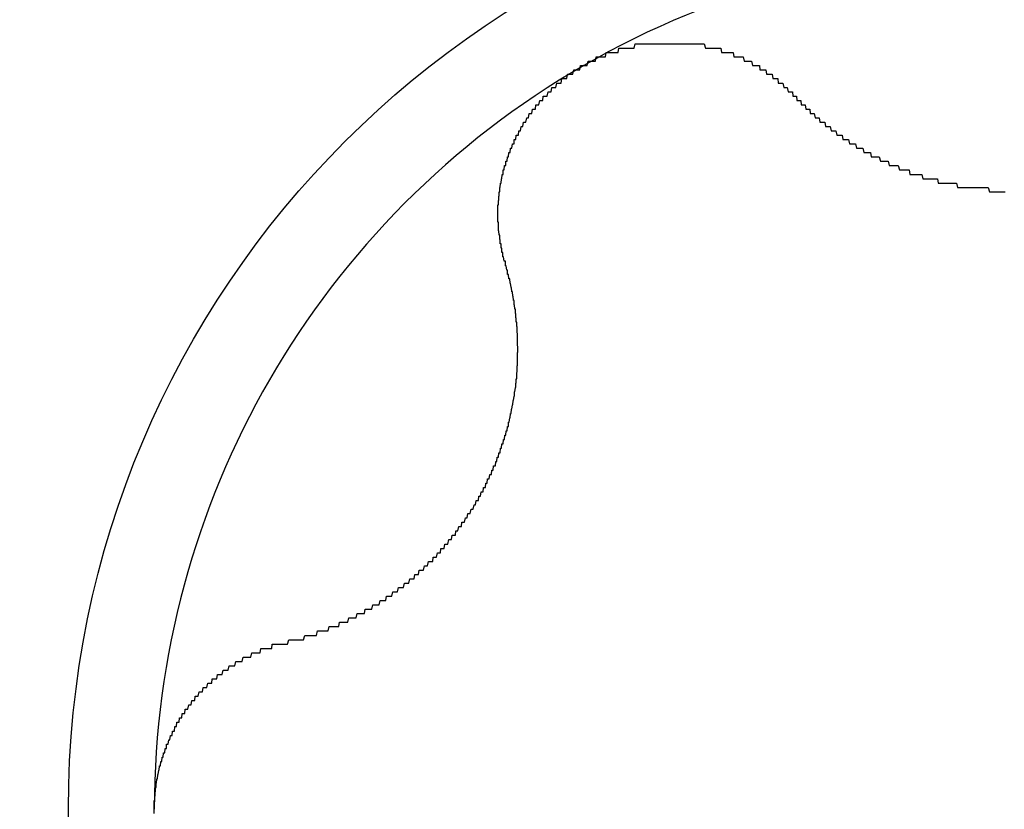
# Model space of a CAD drawing. Extents: x 1107 to 4046, y 937 to 3355.
# Tile 326 of 656: x 1455.93 to 1458.19, y 2741.21 to 2743.03. Entities that reach past the tile are written whole.
import ezdxf

# ---------------------------------------------------------------- set-up
doc = ezdxf.new("R2010")
doc.units = 0
doc.layers.add('KF_VIDA_L___C_RIGHT', color=7, linetype='CONTINUOUS')

# ---------------------------------------------------------------- blocks, each defined once
blk = doc.blocks.new('KF_VIDA_L___C_RIGHT')
at = {"layer": 'KF_VIDA_L___C_RIGHT'}
for points in [[(-129.488, 1053.71, 0), (-129.486, 1053.71, 0), (-129.484, 1053.71, 0), (-129.482, 1053.71, 0), (-129.48, 1053.71, 0), (-129.478, 1053.72, 0), (-129.476, 1053.72, 0), (-129.475, 1053.72, 0), (-129.473, 1053.72, 0), (-129.471, 1053.72, 0), (-129.469, 1053.72, 0), (-129.467, 1053.72, 0), (-129.465, 1053.72, 0), (-129.463, 1053.72, 0), (-129.461, 1053.72, 0), (-129.459, 1053.73, 0), (-129.457, 1053.73, 0), (-129.455, 1053.73, 0), (-129.453, 1053.73, 0), (-129.452, 1053.73, 0), (-129.45, 1053.73, 0), (-129.448, 1053.73, 0), (-129.446, 1053.73, 0), (-129.444, 1053.73, 0), (-129.442, 1053.73, 0), (-129.44, 1053.73, 0), (-129.438, 1053.73, 0), (-129.436, 1053.74, 0), (-129.434, 1053.74, 0), (-129.432, 1053.74, 0), (-129.43, 1053.74, 0), (-129.428, 1053.74, 0), (-129.426, 1053.74, 0), (-129.424, 1053.74, 0), (-129.422, 1053.74, 0), (-129.42, 1053.74, 0), (-129.418, 1053.74, 0), (-129.415, 1053.74, 0), (-129.413, 1053.74, 0), (-129.411, 1053.74, 0), (-129.409, 1053.74, 0), (-129.407, 1053.75, 0), (-129.405, 1053.75, 0), (-129.403, 1053.75, 0), (-129.401, 1053.75, 0), (-129.399, 1053.75, 0), (-129.397, 1053.75, 0), (-129.395, 1053.75, 0), (-129.393, 1053.75, 0), (-129.391, 1053.75, 0), (-129.389, 1053.75, 0), (-129.386, 1053.75, 0), (-129.384, 1053.75, 0), (-129.382, 1053.75, 0), (-129.38, 1053.75, 0), (-129.378, 1053.75, 0), (-129.376, 1053.75, 0), (-129.374, 1053.75, 0), (-129.372, 1053.75, 0), (-129.37, 1053.76, 0), (-129.367, 1053.76, 0), (-129.365, 1053.76, 0), (-129.363, 1053.76, 0), (-129.361, 1053.76, 0), (-129.359, 1053.76, 0), (-129.357, 1053.76, 0), (-129.355, 1053.76, 0), (-129.353, 1053.76, 0), (-129.35, 1053.76, 0), (-129.348, 1053.76, 0), (-129.346, 1053.76, 0), (-129.344, 1053.76, 0), (-129.342, 1053.76, 0), (-129.34, 1053.76, 0), (-129.338, 1053.76, 0), (-129.335, 1053.76, 0), (-129.333, 1053.76, 0), (-129.331, 1053.76, 0), (-129.329, 1053.76, 0), (-129.327, 1053.76, 0), (-129.325, 1053.76, 0), (-129.323, 1053.76, 0), (-129.32, 1053.76, 0), (-129.318, 1053.76, 0), (-129.316, 1053.76, 0), (-129.314, 1053.76, 0), (-129.312, 1053.76, 0), (-129.31, 1053.76, 0), (-129.307, 1053.76, 0), (-129.305, 1053.76, 0), (-129.303, 1053.76, 0), (-129.301, 1053.76, 0), (-129.299, 1053.76, 0), (-129.297, 1053.76, 0), (-129.295, 1053.76, 0), (-129.292, 1053.76, 0), (-129.29, 1053.76, 0), (-129.288, 1053.76, 0), (-129.286, 1053.76, 0), (-129.284, 1053.76, 0), (-129.282, 1053.76, 0), (-129.28, 1053.76, 0), (-129.278, 1053.76, 0), (-129.275, 1053.76, 0), (-129.273, 1053.76, 0), (-129.271, 1053.76, 0), (-129.269, 1053.76, 0), (-129.267, 1053.76, 0), (-129.265, 1053.76, 0), (-129.263, 1053.76, 0), (-129.26, 1053.76, 0), (-129.258, 1053.76, 0), (-129.256, 1053.76, 0), (-129.254, 1053.76, 0), (-129.252, 1053.76, 0), (-129.25, 1053.76, 0), (-129.248, 1053.76, 0), (-129.246, 1053.76, 0), (-129.244, 1053.76, 0), (-129.242, 1053.76, 0), (-129.239, 1053.76, 0), (-129.237, 1053.76, 0), (-129.235, 1053.76, 0), (-129.233, 1053.76, 0), (-129.231, 1053.76, 0), (-129.229, 1053.76, 0), (-129.227, 1053.76, 0), (-129.225, 1053.76, 0), (-129.223, 1053.76, 0), (-129.221, 1053.76, 0), (-129.219, 1053.76, 0), (-129.217, 1053.76, 0), (-129.215, 1053.76, 0), (-129.213, 1053.76, 0), (-129.211, 1053.76, 0), (-129.208, 1053.75, 0), (-129.206, 1053.75, 0), (-129.204, 1053.75, 0), (-129.202, 1053.75, 0), (-129.2, 1053.75, 0), (-129.198, 1053.75, 0), (-129.196, 1053.75, 0), (-129.194, 1053.75, 0), (-129.192, 1053.75, 0), (-129.19, 1053.75, 0), (-129.188, 1053.75, 0), (-129.186, 1053.75, 0), (-129.184, 1053.75, 0), (-129.182, 1053.75, 0), (-129.181, 1053.75, 0), (-129.179, 1053.75, 0), (-129.177, 1053.75, 0), (-129.175, 1053.75, 0), (-129.173, 1053.75, 0), (-129.171, 1053.74, 0), (-129.169, 1053.74, 0), (-129.167, 1053.74, 0), (-129.165, 1053.74, 0), (-129.163, 1053.74, 0), (-129.161, 1053.74, 0), (-129.159, 1053.74, 0), (-129.157, 1053.74, 0), (-129.156, 1053.74, 0), (-129.154, 1053.74, 0), (-129.152, 1053.74, 0), (-129.15, 1053.74, 0), (-129.148, 1053.74, 0), (-129.146, 1053.74, 0), (-129.144, 1053.74, 0), (-129.143, 1053.73, 0), (-129.141, 1053.73, 0), (-129.139, 1053.73, 0), (-129.137, 1053.73, 0), (-129.135, 1053.73, 0), (-129.134, 1053.73, 0), (-129.132, 1053.73, 0), (-129.13, 1053.73, 0), (-129.128, 1053.73, 0), (-129.126, 1053.73, 0), (-129.125, 1053.73, 0), (-129.123, 1053.73, 0), (-129.121, 1053.73, 0), (-129.119, 1053.72, 0), (-129.117, 1053.72, 0), (-129.116, 1053.72, 0), (-129.114, 1053.72, 0), (-129.112, 1053.72, 0), (-129.11, 1053.72, 0), (-129.109, 1053.72, 0), (-129.107, 1053.72, 0), (-129.105, 1053.72, 0), (-129.103, 1053.72, 0), (-129.102, 1053.72, 0), (-129.1, 1053.71, 0), (-129.098, 1053.71, 0), (-129.096, 1053.71, 0), (-129.095, 1053.71, 0), (-129.093, 1053.71, 0), (-129.091, 1053.71, 0), (-129.089, 1053.71, 0), (-129.088, 1053.71, 0), (-129.086, 1053.71, 0), (-129.084, 1053.71, 0), (-129.083, 1053.7, 0), (-129.081, 1053.7, 0), (-129.079, 1053.7, 0), (-129.078, 1053.7, 0), (-129.076, 1053.7, 0), (-129.074, 1053.7, 0), (-129.073, 1053.7, 0), (-129.071, 1053.7, 0), (-129.069, 1053.7, 0), (-129.068, 1053.69, 0), (-129.066, 1053.69, 0), (-129.064, 1053.69, 0), (-129.063, 1053.69, 0), (-129.061, 1053.69, 0), (-129.06, 1053.69, 0), (-129.058, 1053.69, 0), (-129.056, 1053.69, 0), (-129.055, 1053.69, 0), (-129.053, 1053.68, 0), (-129.052, 1053.68, 0), (-129.05, 1053.68, 0), (-129.048, 1053.68, 0), (-129.047, 1053.68, 0), (-129.045, 1053.68, 0), (-129.044, 1053.68, 0), (-129.042, 1053.68, 0), (-129.041, 1053.67, 0), (-129.039, 1053.67, 0), (-129.037, 1053.67, 0), (-129.036, 1053.67, 0), (-129.034, 1053.67, 0), (-129.033, 1053.67, 0), (-129.031, 1053.67, 0), (-129.03, 1053.67, 0), (-129.028, 1053.66, 0), (-129.027, 1053.66, 0), (-129.025, 1053.66, 0), (-129.024, 1053.66, 0), (-129.022, 1053.66, 0), (-129.021, 1053.66, 0), (-129.02, 1053.66, 0), (-129.018, 1053.65, 0), (-129.017, 1053.65, 0), (-129.015, 1053.65, 0), (-129.014, 1053.65, 0), (-129.012, 1053.65, 0), (-129.011, 1053.65, 0), (-129.01, 1053.65, 0), (-129.008, 1053.65, 0), (-129.007, 1053.64, 0), (-129.005, 1053.64, 0), (-129.004, 1053.64, 0), (-129.003, 1053.64, 0)], [(-129.668, 1053.26, 0), (-129.669, 1053.26, 0), (-129.67, 1053.26, 0), (-129.67, 1053.26, 0), (-129.671, 1053.26, 0), (-129.671, 1053.26, 0), (-129.672, 1053.27, 0), (-129.672, 1053.27, 0), (-129.673, 1053.27, 0), (-129.673, 1053.27, 0), (-129.674, 1053.27, 0), (-129.674, 1053.28, 0), (-129.675, 1053.28, 0), (-129.675, 1053.28, 0), (-129.675, 1053.28, 0), (-129.676, 1053.28, 0), (-129.676, 1053.29, 0), (-129.677, 1053.29, 0), (-129.677, 1053.29, 0), (-129.677, 1053.29, 0), (-129.678, 1053.29, 0), (-129.678, 1053.3, 0), (-129.679, 1053.3, 0), (-129.679, 1053.3, 0), (-129.679, 1053.3, 0), (-129.68, 1053.3, 0), (-129.68, 1053.31, 0), (-129.68, 1053.31, 0), (-129.68, 1053.31, 0), (-129.681, 1053.31, 0), (-129.681, 1053.31, 0), (-129.681, 1053.32, 0), (-129.682, 1053.32, 0), (-129.682, 1053.32, 0), (-129.682, 1053.32, 0), (-129.682, 1053.32, 0), (-129.683, 1053.33, 0), (-129.683, 1053.33, 0), (-129.683, 1053.33, 0), (-129.683, 1053.33, 0), (-129.683, 1053.33, 0), (-129.684, 1053.33, 0), (-129.684, 1053.34, 0), (-129.684, 1053.34, 0), (-129.684, 1053.34, 0), (-129.684, 1053.34, 0), (-129.684, 1053.34, 0), (-129.684, 1053.35, 0), (-129.684, 1053.35, 0), (-129.685, 1053.35, 0), (-129.685, 1053.35, 0), (-129.685, 1053.35, 0), (-129.685, 1053.36, 0), (-129.685, 1053.36, 0), (-129.685, 1053.36, 0), (-129.685, 1053.36, 0), (-129.685, 1053.36, 0), (-129.685, 1053.37, 0), (-129.685, 1053.37, 0), (-129.685, 1053.37, 0), (-129.685, 1053.37, 0), (-129.685, 1053.37, 0), (-129.685, 1053.38, 0), (-129.685, 1053.38, 0), (-129.685, 1053.38, 0), (-129.685, 1053.38, 0), (-129.685, 1053.38, 0), (-129.685, 1053.39, 0), (-129.684, 1053.39, 0), (-129.684, 1053.39, 0), (-129.684, 1053.39, 0), (-129.684, 1053.39, 0), (-129.684, 1053.4, 0), (-129.684, 1053.4, 0), (-129.684, 1053.4, 0), (-129.684, 1053.4, 0), (-129.683, 1053.4, 0), (-129.683, 1053.41, 0), (-129.683, 1053.41, 0), (-129.683, 1053.41, 0), (-129.683, 1053.41, 0), (-129.682, 1053.41, 0), (-129.682, 1053.42, 0), (-129.682, 1053.42, 0), (-129.682, 1053.42, 0), (-129.681, 1053.42, 0), (-129.681, 1053.42, 0), (-129.681, 1053.43, 0), (-129.68, 1053.43, 0), (-129.68, 1053.43, 0), (-129.68, 1053.43, 0), (-129.68, 1053.43, 0), (-129.679, 1053.44, 0), (-129.679, 1053.44, 0), (-129.679, 1053.44, 0), (-129.678, 1053.44, 0), (-129.678, 1053.44, 0), (-129.677, 1053.45, 0), (-129.677, 1053.45, 0), (-129.677, 1053.45, 0), (-129.676, 1053.45, 0), (-129.676, 1053.45, 0), (-129.675, 1053.46, 0), (-129.675, 1053.46, 0), (-129.674, 1053.46, 0), (-129.674, 1053.46, 0), (-129.673, 1053.46, 0), (-129.673, 1053.47, 0), (-129.672, 1053.47, 0), (-129.672, 1053.47, 0), (-129.671, 1053.47, 0), (-129.671, 1053.47, 0), (-129.67, 1053.48, 0), (-129.67, 1053.48, 0), (-129.669, 1053.48, 0), (-129.668, 1053.48, 0), (-129.668, 1053.48, 0), (-129.667, 1053.48, 0), (-129.667, 1053.49, 0), (-129.666, 1053.49, 0), (-129.665, 1053.49, 0), (-129.665, 1053.49, 0), (-129.664, 1053.49, 0), (-129.663, 1053.5, 0), (-129.663, 1053.5, 0), (-129.662, 1053.5, 0), (-129.661, 1053.5, 0), (-129.661, 1053.5, 0), (-129.66, 1053.51, 0), (-129.659, 1053.51, 0), (-129.658, 1053.51, 0), (-129.658, 1053.51, 0), (-129.657, 1053.51, 0), (-129.656, 1053.52, 0), (-129.655, 1053.52, 0), (-129.654, 1053.52, 0), (-129.654, 1053.52, 0), (-129.653, 1053.52, 0), (-129.652, 1053.53, 0), (-129.651, 1053.53, 0), (-129.65, 1053.53, 0), (-129.649, 1053.53, 0), (-129.648, 1053.53, 0), (-129.648, 1053.54, 0), (-129.647, 1053.54, 0), (-129.646, 1053.54, 0), (-129.645, 1053.54, 0), (-129.644, 1053.54, 0), (-129.643, 1053.55, 0), (-129.642, 1053.55, 0), (-129.641, 1053.55, 0), (-129.64, 1053.55, 0), (-129.639, 1053.55, 0), (-129.638, 1053.55, 0), (-129.637, 1053.56, 0), (-129.636, 1053.56, 0), (-129.635, 1053.56, 0), (-129.634, 1053.56, 0), (-129.633, 1053.56, 0), (-129.632, 1053.57, 0), (-129.631, 1053.57, 0), (-129.63, 1053.57, 0), (-129.629, 1053.57, 0), (-129.628, 1053.57, 0), (-129.626, 1053.58, 0), (-129.625, 1053.58, 0), (-129.624, 1053.58, 0), (-129.623, 1053.58, 0), (-129.622, 1053.58, 0), (-129.621, 1053.58, 0), (-129.619, 1053.59, 0), (-129.618, 1053.59, 0), (-129.617, 1053.59, 0), (-129.616, 1053.59, 0), (-129.615, 1053.59, 0), (-129.613, 1053.6, 0), (-129.612, 1053.6, 0), (-129.611, 1053.6, 0), (-129.61, 1053.6, 0), (-129.608, 1053.6, 0), (-129.607, 1053.6, 0), (-129.606, 1053.61, 0), (-129.604, 1053.61, 0), (-129.603, 1053.61, 0), (-129.602, 1053.61, 0), (-129.601, 1053.61, 0), (-129.599, 1053.61, 0), (-129.598, 1053.62, 0), (-129.596, 1053.62, 0), (-129.595, 1053.62, 0), (-129.594, 1053.62, 0), (-129.592, 1053.62, 0), (-129.591, 1053.62, 0), (-129.589, 1053.63, 0), (-129.588, 1053.63, 0), (-129.587, 1053.63, 0), (-129.585, 1053.63, 0), (-129.584, 1053.63, 0), (-129.582, 1053.63, 0), (-129.581, 1053.64, 0), (-129.579, 1053.64, 0), (-129.578, 1053.64, 0), (-129.576, 1053.64, 0), (-129.575, 1053.64, 0), (-129.573, 1053.64, 0), (-129.572, 1053.64, 0), (-129.57, 1053.65, 0), (-129.569, 1053.65, 0), (-129.567, 1053.65, 0), (-129.566, 1053.65, 0), (-129.564, 1053.65, 0), (-129.563, 1053.65, 0), (-129.561, 1053.66, 0), (-129.559, 1053.66, 0), (-129.558, 1053.66, 0), (-129.556, 1053.66, 0), (-129.555, 1053.66, 0), (-129.553, 1053.66, 0), (-129.552, 1053.66, 0), (-129.55, 1053.67, 0), (-129.548, 1053.67, 0), (-129.547, 1053.67, 0), (-129.545, 1053.67, 0), (-129.543, 1053.67, 0), (-129.542, 1053.67, 0), (-129.54, 1053.67, 0), (-129.538, 1053.68, 0), (-129.537, 1053.68, 0), (-129.535, 1053.68, 0), (-129.533, 1053.68, 0), (-129.532, 1053.68, 0), (-129.53, 1053.68, 0), (-129.528, 1053.68, 0), (-129.527, 1053.68, 0), (-129.525, 1053.69, 0), (-129.523, 1053.69, 0), (-129.521, 1053.69, 0), (-129.52, 1053.69, 0), (-129.518, 1053.69, 0), (-129.516, 1053.69, 0), (-129.514, 1053.69, 0), (-129.513, 1053.69, 0), (-129.511, 1053.7, 0), (-129.509, 1053.7, 0), (-129.507, 1053.7, 0), (-129.506, 1053.7, 0), (-129.504, 1053.7, 0), (-129.502, 1053.7, 0), (-129.5, 1053.7, 0), (-129.498, 1053.7, 0), (-129.497, 1053.7, 0), (-129.495, 1053.71, 0), (-129.493, 1053.71, 0), (-129.491, 1053.71, 0), (-129.489, 1053.71, 0), (-129.488, 1053.71, 0)], [(-129.003, 1053.64, 0), (-129.001, 1053.64, 0), (-128.999, 1053.64, 0), (-128.998, 1053.63, 0), (-128.996, 1053.63, 0), (-128.994, 1053.63, 0), (-128.993, 1053.63, 0), (-128.991, 1053.63, 0), (-128.989, 1053.63, 0), (-128.988, 1053.62, 0), (-128.986, 1053.62, 0), (-128.984, 1053.62, 0), (-128.982, 1053.62, 0), (-128.981, 1053.62, 0), (-128.979, 1053.62, 0), (-128.977, 1053.61, 0), (-128.975, 1053.61, 0), (-128.974, 1053.61, 0), (-128.972, 1053.61, 0), (-128.97, 1053.61, 0), (-128.968, 1053.61, 0), (-128.967, 1053.6, 0), (-128.965, 1053.6, 0), (-128.963, 1053.6, 0), (-128.961, 1053.6, 0), (-128.96, 1053.6, 0), (-128.958, 1053.6, 0), (-128.956, 1053.59, 0), (-128.954, 1053.59, 0), (-128.952, 1053.59, 0), (-128.951, 1053.59, 0), (-128.949, 1053.59, 0), (-128.947, 1053.59, 0), (-128.945, 1053.58, 0), (-128.943, 1053.58, 0), (-128.941, 1053.58, 0), (-128.94, 1053.58, 0), (-128.938, 1053.58, 0), (-128.936, 1053.58, 0), (-128.934, 1053.58, 0), (-128.932, 1053.57, 0), (-128.93, 1053.57, 0), (-128.928, 1053.57, 0), (-128.927, 1053.57, 0), (-128.925, 1053.57, 0), (-128.923, 1053.57, 0), (-128.921, 1053.57, 0), (-128.919, 1053.56, 0), (-128.917, 1053.56, 0), (-128.915, 1053.56, 0), (-128.913, 1053.56, 0), (-128.911, 1053.56, 0), (-128.91, 1053.56, 0), (-128.908, 1053.56, 0), (-128.906, 1053.55, 0), (-128.904, 1053.55, 0), (-128.902, 1053.55, 0), (-128.9, 1053.55, 0), (-128.898, 1053.55, 0), (-128.896, 1053.55, 0), (-128.894, 1053.55, 0), (-128.892, 1053.54, 0), (-128.89, 1053.54, 0), (-128.888, 1053.54, 0), (-128.886, 1053.54, 0), (-128.885, 1053.54, 0), (-128.883, 1053.54, 0), (-128.881, 1053.54, 0), (-128.879, 1053.54, 0), (-128.877, 1053.53, 0), (-128.875, 1053.53, 0), (-128.873, 1053.53, 0), (-128.871, 1053.53, 0), (-128.869, 1053.53, 0), (-128.867, 1053.53, 0), (-128.865, 1053.53, 0), (-128.863, 1053.53, 0), (-128.861, 1053.52, 0), (-128.858, 1053.52, 0), (-128.856, 1053.52, 0), (-128.854, 1053.52, 0), (-128.852, 1053.52, 0), (-128.85, 1053.52, 0), (-128.848, 1053.52, 0), (-128.846, 1053.52, 0), (-128.844, 1053.51, 0), (-128.842, 1053.51, 0), (-128.84, 1053.51, 0), (-128.837, 1053.51, 0), (-128.835, 1053.51, 0), (-128.833, 1053.51, 0), (-128.831, 1053.51, 0), (-128.829, 1053.51, 0), (-128.827, 1053.5, 0), (-128.824, 1053.5, 0), (-128.822, 1053.5, 0), (-128.82, 1053.5, 0), (-128.818, 1053.5, 0), (-128.815, 1053.5, 0), (-128.813, 1053.5, 0), (-128.811, 1053.5, 0), (-128.809, 1053.5, 0), (-128.806, 1053.49, 0), (-128.804, 1053.49, 0), (-128.802, 1053.49, 0), (-128.8, 1053.49, 0), (-128.797, 1053.49, 0), (-128.795, 1053.49, 0), (-128.793, 1053.49, 0), (-128.79, 1053.49, 0), (-128.788, 1053.49, 0), (-128.786, 1053.48, 0), (-128.783, 1053.48, 0), (-128.781, 1053.48, 0), (-128.779, 1053.48, 0), (-128.776, 1053.48, 0), (-128.774, 1053.48, 0), (-128.772, 1053.48, 0), (-128.769, 1053.48, 0), (-128.767, 1053.48, 0), (-128.765, 1053.48, 0), (-128.762, 1053.47, 0), (-128.76, 1053.47, 0), (-128.757, 1053.47, 0), (-128.755, 1053.47, 0), (-128.753, 1053.47, 0), (-128.75, 1053.47, 0), (-128.748, 1053.47, 0), (-128.745, 1053.47, 0), (-128.743, 1053.47, 0), (-128.74, 1053.47, 0), (-128.738, 1053.46, 0), (-128.736, 1053.46, 0), (-128.733, 1053.46, 0), (-128.731, 1053.46, 0), (-128.728, 1053.46, 0), (-128.726, 1053.46, 0), (-128.723, 1053.46, 0), (-128.721, 1053.46, 0), (-128.718, 1053.46, 0), (-128.716, 1053.46, 0), (-128.713, 1053.46, 0), (-128.711, 1053.46, 0), (-128.708, 1053.45, 0), (-128.706, 1053.45, 0), (-128.703, 1053.45, 0), (-128.701, 1053.45, 0), (-128.698, 1053.45, 0), (-128.696, 1053.45, 0), (-128.693, 1053.45, 0), (-128.69, 1053.45, 0), (-128.688, 1053.45, 0), (-128.685, 1053.45, 0), (-128.683, 1053.45, 0), (-128.68, 1053.45, 0), (-128.678, 1053.45, 0), (-128.675, 1053.45, 0), (-128.673, 1053.44, 0), (-128.67, 1053.44, 0), (-128.667, 1053.44, 0), (-128.665, 1053.44, 0), (-128.662, 1053.44, 0), (-128.66, 1053.44, 0), (-128.657, 1053.44, 0), (-128.655, 1053.44, 0), (-128.652, 1053.44, 0), (-128.649, 1053.44, 0), (-128.647, 1053.44, 0), (-128.644, 1053.44, 0), (-128.642, 1053.44, 0), (-128.639, 1053.44, 0), (-128.636, 1053.44, 0), (-128.634, 1053.44, 0), (-128.631, 1053.44, 0), (-128.629, 1053.43, 0), (-128.626, 1053.43, 0), (-128.623, 1053.43, 0), (-128.621, 1053.43, 0), (-128.618, 1053.43, 0), (-128.615, 1053.43, 0), (-128.613, 1053.43, 0), (-128.61, 1053.43, 0), (-128.608, 1053.43, 0), (-128.605, 1053.43, 0), (-128.602, 1053.43, 0), (-128.6, 1053.43, 0), (-128.597, 1053.43, 0), (-128.595, 1053.43, 0), (-128.592, 1053.43, 0), (-128.589, 1053.43, 0), (-128.587, 1053.43, 0), (-128.584, 1053.43, 0), (-128.581, 1053.43, 0), (-128.579, 1053.43, 0), (-128.576, 1053.43, 0), (-128.574, 1053.43, 0), (-128.571, 1053.43, 0), (-128.568, 1053.43, 0), (-128.566, 1053.43, 0), (-128.563, 1053.43, 0), (-128.561, 1053.43, 0), (-128.558, 1053.43, 0), (-128.555, 1053.42, 0), (-128.553, 1053.42, 0), (-128.55, 1053.42, 0), (-128.548, 1053.42, 0), (-128.545, 1053.42, 0), (-128.542, 1053.42, 0), (-128.54, 1053.42, 0), (-128.537, 1053.42, 0), (-128.535, 1053.42, 0), (-128.532, 1053.42, 0), (-128.529, 1053.42, 0), (-128.527, 1053.42, 0), (-128.524, 1053.42, 0), (-128.522, 1053.42, 0), (-128.519, 1053.42, 0)], [(-130.171, 1052.38, 0), (-130.169, 1052.38, 0), (-130.166, 1052.39, 0), (-130.164, 1052.39, 0), (-130.162, 1052.39, 0), (-130.159, 1052.39, 0), (-130.157, 1052.39, 0), (-130.155, 1052.39, 0), (-130.152, 1052.39, 0), (-130.15, 1052.39, 0), (-130.148, 1052.39, 0), (-130.145, 1052.39, 0), (-130.143, 1052.39, 0), (-130.141, 1052.39, 0), (-130.139, 1052.39, 0), (-130.136, 1052.39, 0), (-130.134, 1052.39, 0), (-130.132, 1052.39, 0), (-130.129, 1052.4, 0), (-130.127, 1052.4, 0), (-130.125, 1052.4, 0), (-130.122, 1052.4, 0), (-130.12, 1052.4, 0), (-130.118, 1052.4, 0), (-130.116, 1052.4, 0), (-130.113, 1052.4, 0), (-130.111, 1052.4, 0), (-130.109, 1052.4, 0), (-130.106, 1052.4, 0), (-130.104, 1052.4, 0), (-130.102, 1052.4, 0), (-130.1, 1052.41, 0), (-130.097, 1052.41, 0), (-130.095, 1052.41, 0), (-130.093, 1052.41, 0), (-130.091, 1052.41, 0), (-130.088, 1052.41, 0), (-130.086, 1052.41, 0), (-130.084, 1052.41, 0), (-130.082, 1052.41, 0), (-130.079, 1052.41, 0), (-130.077, 1052.41, 0), (-130.075, 1052.41, 0), (-130.073, 1052.42, 0), (-130.071, 1052.42, 0), (-130.068, 1052.42, 0), (-130.066, 1052.42, 0), (-130.064, 1052.42, 0), (-130.062, 1052.42, 0), (-130.06, 1052.42, 0), (-130.058, 1052.42, 0), (-130.055, 1052.42, 0), (-130.053, 1052.42, 0), (-130.051, 1052.42, 0), (-130.049, 1052.43, 0), (-130.047, 1052.43, 0), (-130.045, 1052.43, 0), (-130.042, 1052.43, 0), (-130.04, 1052.43, 0), (-130.038, 1052.43, 0), (-130.036, 1052.43, 0), (-130.034, 1052.43, 0), (-130.032, 1052.43, 0), (-130.03, 1052.43, 0), (-130.028, 1052.44, 0), (-130.025, 1052.44, 0), (-130.023, 1052.44, 0), (-130.021, 1052.44, 0), (-130.019, 1052.44, 0), (-130.017, 1052.44, 0), (-130.015, 1052.44, 0), (-130.013, 1052.44, 0), (-130.011, 1052.44, 0), (-130.009, 1052.45, 0), (-130.007, 1052.45, 0), (-130.004, 1052.45, 0), (-130.002, 1052.45, 0), (-130, 1052.45, 0), (-129.998, 1052.45, 0), (-129.996, 1052.45, 0), (-129.994, 1052.45, 0), (-129.992, 1052.45, 0), (-129.99, 1052.46, 0), (-129.988, 1052.46, 0), (-129.985, 1052.46, 0), (-129.983, 1052.46, 0), (-129.981, 1052.46, 0), (-129.979, 1052.46, 0), (-129.977, 1052.46, 0), (-129.975, 1052.46, 0), (-129.973, 1052.47, 0), (-129.971, 1052.47, 0), (-129.969, 1052.47, 0), (-129.966, 1052.47, 0), (-129.964, 1052.47, 0), (-129.962, 1052.47, 0), (-129.96, 1052.47, 0), (-129.958, 1052.47, 0), (-129.956, 1052.48, 0), (-129.954, 1052.48, 0), (-129.952, 1052.48, 0), (-129.95, 1052.48, 0), (-129.947, 1052.48, 0), (-129.945, 1052.48, 0), (-129.943, 1052.48, 0), (-129.941, 1052.49, 0), (-129.939, 1052.49, 0), (-129.937, 1052.49, 0), (-129.935, 1052.49, 0), (-129.933, 1052.49, 0), (-129.931, 1052.49, 0), (-129.929, 1052.49, 0), (-129.927, 1052.5, 0), (-129.924, 1052.5, 0), (-129.922, 1052.5, 0), (-129.92, 1052.5, 0), (-129.918, 1052.5, 0), (-129.916, 1052.5, 0), (-129.914, 1052.51, 0), (-129.912, 1052.51, 0), (-129.91, 1052.51, 0), (-129.908, 1052.51, 0), (-129.906, 1052.51, 0), (-129.904, 1052.51, 0), (-129.902, 1052.51, 0), (-129.9, 1052.52, 0), (-129.898, 1052.52, 0), (-129.896, 1052.52, 0), (-129.894, 1052.52, 0), (-129.892, 1052.52, 0), (-129.89, 1052.52, 0), (-129.888, 1052.53, 0), (-129.886, 1052.53, 0), (-129.884, 1052.53, 0), (-129.882, 1052.53, 0), (-129.88, 1052.53, 0), (-129.878, 1052.53, 0), (-129.876, 1052.54, 0), (-129.874, 1052.54, 0), (-129.872, 1052.54, 0), (-129.87, 1052.54, 0), (-129.868, 1052.54, 0), (-129.866, 1052.55, 0), (-129.864, 1052.55, 0), (-129.862, 1052.55, 0), (-129.86, 1052.55, 0), (-129.858, 1052.55, 0), (-129.856, 1052.55, 0), (-129.854, 1052.56, 0), (-129.852, 1052.56, 0), (-129.85, 1052.56, 0), (-129.849, 1052.56, 0), (-129.847, 1052.56, 0), (-129.845, 1052.57, 0), (-129.843, 1052.57, 0), (-129.841, 1052.57, 0), (-129.839, 1052.57, 0), (-129.837, 1052.57, 0), (-129.835, 1052.57, 0), (-129.834, 1052.58, 0), (-129.832, 1052.58, 0), (-129.83, 1052.58, 0), (-129.828, 1052.58, 0), (-129.826, 1052.58, 0), (-129.824, 1052.59, 0), (-129.823, 1052.59, 0), (-129.821, 1052.59, 0), (-129.819, 1052.59, 0), (-129.817, 1052.59, 0), (-129.816, 1052.6, 0), (-129.814, 1052.6, 0), (-129.812, 1052.6, 0), (-129.81, 1052.6, 0), (-129.809, 1052.6, 0), (-129.807, 1052.61, 0), (-129.805, 1052.61, 0), (-129.803, 1052.61, 0), (-129.802, 1052.61, 0), (-129.8, 1052.61, 0), (-129.798, 1052.62, 0), (-129.797, 1052.62, 0), (-129.795, 1052.62, 0), (-129.793, 1052.62, 0), (-129.792, 1052.62, 0), (-129.79, 1052.63, 0), (-129.788, 1052.63, 0), (-129.787, 1052.63, 0), (-129.785, 1052.63, 0), (-129.783, 1052.63, 0), (-129.782, 1052.64, 0), (-129.78, 1052.64, 0), (-129.779, 1052.64, 0), (-129.777, 1052.64, 0), (-129.775, 1052.65, 0), (-129.774, 1052.65, 0), (-129.772, 1052.65, 0), (-129.771, 1052.65, 0), (-129.769, 1052.65, 0), (-129.768, 1052.66, 0), (-129.766, 1052.66, 0), (-129.765, 1052.66, 0), (-129.763, 1052.66, 0), (-129.762, 1052.66, 0), (-129.76, 1052.67, 0), (-129.759, 1052.67, 0), (-129.757, 1052.67, 0), (-129.756, 1052.67, 0), (-129.754, 1052.68, 0), (-129.753, 1052.68, 0), (-129.752, 1052.68, 0), (-129.75, 1052.68, 0), (-129.749, 1052.68, 0), (-129.747, 1052.69, 0), (-129.746, 1052.69, 0), (-129.745, 1052.69, 0), (-129.743, 1052.69, 0), (-129.742, 1052.69, 0), (-129.74, 1052.7, 0), (-129.739, 1052.7, 0), (-129.738, 1052.7, 0), (-129.737, 1052.7, 0), (-129.735, 1052.71, 0), (-129.734, 1052.71, 0), (-129.733, 1052.71, 0), (-129.731, 1052.71, 0), (-129.73, 1052.71, 0), (-129.729, 1052.72, 0), (-129.728, 1052.72, 0), (-129.726, 1052.72, 0), (-129.725, 1052.72, 0), (-129.724, 1052.73, 0), (-129.723, 1052.73, 0), (-129.721, 1052.73, 0), (-129.72, 1052.73, 0), (-129.719, 1052.73, 0), (-129.718, 1052.74, 0), (-129.717, 1052.74, 0), (-129.715, 1052.74, 0), (-129.714, 1052.74, 0), (-129.713, 1052.75, 0), (-129.712, 1052.75, 0), (-129.711, 1052.75, 0), (-129.71, 1052.75, 0), (-129.709, 1052.76, 0), (-129.707, 1052.76, 0), (-129.706, 1052.76, 0), (-129.705, 1052.76, 0), (-129.704, 1052.77, 0), (-129.703, 1052.77, 0), (-129.702, 1052.77, 0), (-129.701, 1052.77, 0), (-129.7, 1052.77, 0), (-129.699, 1052.78, 0), (-129.698, 1052.78, 0), (-129.697, 1052.78, 0), (-129.696, 1052.78, 0), (-129.695, 1052.79, 0), (-129.694, 1052.79, 0), (-129.692, 1052.79, 0), (-129.691, 1052.79, 0), (-129.69, 1052.8, 0), (-129.689, 1052.8, 0), (-129.689, 1052.8, 0), (-129.688, 1052.8, 0), (-129.687, 1052.81, 0), (-129.686, 1052.81, 0), (-129.685, 1052.81, 0), (-129.684, 1052.81, 0), (-129.683, 1052.82, 0), (-129.682, 1052.82, 0), (-129.681, 1052.82, 0), (-129.68, 1052.82, 0), (-129.679, 1052.83, 0), (-129.678, 1052.83, 0), (-129.677, 1052.83, 0), (-129.677, 1052.83, 0), (-129.676, 1052.84, 0), (-129.675, 1052.84, 0), (-129.674, 1052.84, 0), (-129.673, 1052.84, 0), (-129.672, 1052.85, 0), (-129.672, 1052.85, 0), (-129.671, 1052.85, 0), (-129.67, 1052.85, 0), (-129.669, 1052.86, 0), (-129.668, 1052.86, 0), (-129.668, 1052.86, 0), (-129.667, 1052.86, 0), (-129.666, 1052.87, 0), (-129.665, 1052.87, 0), (-129.665, 1052.87, 0), (-129.664, 1052.87, 0), (-129.663, 1052.88, 0), (-129.663, 1052.88, 0), (-129.662, 1052.88, 0), (-129.661, 1052.88, 0), (-129.661, 1052.89, 0), (-129.66, 1052.89, 0), (-129.659, 1052.89, 0), (-129.659, 1052.89, 0), (-129.658, 1052.9, 0), (-129.657, 1052.9, 0), (-129.657, 1052.9, 0), (-129.656, 1052.91, 0), (-129.656, 1052.91, 0), (-129.655, 1052.91, 0), (-129.655, 1052.91, 0), (-129.654, 1052.92, 0), (-129.654, 1052.92, 0), (-129.653, 1052.92, 0), (-129.653, 1052.92, 0), (-129.652, 1052.93, 0), (-129.652, 1052.93, 0), (-129.651, 1052.93, 0), (-129.651, 1052.93, 0), (-129.65, 1052.94, 0), (-129.65, 1052.94, 0), (-129.649, 1052.94, 0), (-129.649, 1052.94, 0), (-129.648, 1052.95, 0), (-129.648, 1052.95, 0), (-129.648, 1052.95, 0), (-129.647, 1052.95, 0), (-129.647, 1052.96, 0), (-129.646, 1052.96, 0), (-129.646, 1052.96, 0), (-129.646, 1052.96, 0), (-129.645, 1052.97, 0), (-129.645, 1052.97, 0), (-129.645, 1052.97, 0), (-129.644, 1052.97, 0), (-129.644, 1052.98, 0), (-129.644, 1052.98, 0), (-129.644, 1052.98, 0), (-129.643, 1052.98, 0), (-129.643, 1052.99, 0), (-129.643, 1052.99, 0), (-129.643, 1052.99, 0), (-129.642, 1052.99, 0), (-129.642, 1053, 0), (-129.642, 1053, 0), (-129.642, 1053, 0), (-129.641, 1053.01, 0), (-129.641, 1053.01, 0), (-129.641, 1053.01, 0), (-129.641, 1053.01, 0), (-129.641, 1053.02, 0), (-129.641, 1053.02, 0), (-129.64, 1053.02, 0), (-129.64, 1053.02, 0), (-129.64, 1053.03, 0), (-129.64, 1053.03, 0), (-129.64, 1053.03, 0), (-129.64, 1053.03, 0), (-129.64, 1053.04, 0), (-129.64, 1053.04, 0), (-129.64, 1053.04, 0), (-129.64, 1053.04, 0), (-129.64, 1053.05, 0), (-129.64, 1053.05, 0), (-129.64, 1053.05, 0), (-129.639, 1053.05, 0), (-129.639, 1053.05, 0), (-129.639, 1053.06, 0), (-129.639, 1053.06, 0), (-129.639, 1053.06, 0), (-129.639, 1053.06, 0), (-129.64, 1053.07, 0), (-129.64, 1053.07, 0), (-129.64, 1053.07, 0), (-129.64, 1053.07, 0), (-129.64, 1053.08, 0), (-129.64, 1053.08, 0), (-129.64, 1053.08, 0), (-129.64, 1053.08, 0), (-129.64, 1053.09, 0), (-129.64, 1053.09, 0), (-129.64, 1053.09, 0), (-129.64, 1053.09, 0), (-129.641, 1053.1, 0), (-129.641, 1053.1, 0), (-129.641, 1053.1, 0), (-129.641, 1053.1, 0), (-129.641, 1053.11, 0), (-129.641, 1053.11, 0), (-129.641, 1053.11, 0), (-129.642, 1053.11, 0), (-129.642, 1053.11, 0), (-129.642, 1053.12, 0), (-129.642, 1053.12, 0), (-129.642, 1053.12, 0), (-129.643, 1053.12, 0), (-129.643, 1053.13, 0), (-129.643, 1053.13, 0), (-129.643, 1053.13, 0), (-129.644, 1053.13, 0), (-129.644, 1053.14, 0), (-129.644, 1053.14, 0), (-129.644, 1053.14, 0), (-129.645, 1053.14, 0), (-129.645, 1053.14, 0), (-129.645, 1053.15, 0), (-129.646, 1053.15, 0), (-129.646, 1053.15, 0), (-129.646, 1053.15, 0), (-129.647, 1053.16, 0), (-129.647, 1053.16, 0), (-129.647, 1053.16, 0), (-129.648, 1053.16, 0), (-129.648, 1053.17, 0), (-129.648, 1053.17, 0), (-129.649, 1053.17, 0), (-129.649, 1053.17, 0), (-129.65, 1053.18, 0), (-129.65, 1053.18, 0), (-129.651, 1053.18, 0), (-129.651, 1053.18, 0), (-129.651, 1053.18, 0), (-129.652, 1053.19, 0), (-129.652, 1053.19, 0), (-129.653, 1053.19, 0), (-129.653, 1053.19, 0), (-129.654, 1053.2, 0), (-129.654, 1053.2, 0), (-129.655, 1053.2, 0), (-129.655, 1053.2, 0), (-129.656, 1053.21, 0), (-129.656, 1053.21, 0), (-129.657, 1053.21, 0), (-129.657, 1053.21, 0), (-129.658, 1053.22, 0), (-129.658, 1053.22, 0), (-129.659, 1053.22, 0), (-129.66, 1053.22, 0), (-129.66, 1053.22, 0), (-129.661, 1053.23, 0), (-129.661, 1053.23, 0), (-129.662, 1053.23, 0), (-129.663, 1053.23, 0), (-129.663, 1053.24, 0), (-129.664, 1053.24, 0), (-129.664, 1053.24, 0), (-129.665, 1053.24, 0), (-129.666, 1053.25, 0), (-129.666, 1053.25, 0), (-129.667, 1053.25, 0), (-129.668, 1053.25, 0), (-129.668, 1053.26, 0)], [(-130.475, 1052, 0), (-130.475, 1052, 0), (-130.475, 1052, 0), (-130.475, 1052.01, 0), (-130.475, 1052.01, 0), (-130.475, 1052.01, 0), (-130.475, 1052.01, 0), (-130.475, 1052.01, 0), (-130.475, 1052.02, 0), (-130.475, 1052.02, 0), (-130.474, 1052.02, 0), (-130.474, 1052.02, 0), (-130.474, 1052.03, 0), (-130.474, 1052.03, 0), (-130.474, 1052.03, 0), (-130.474, 1052.03, 0), (-130.473, 1052.03, 0), (-130.473, 1052.04, 0), (-130.473, 1052.04, 0), (-130.473, 1052.04, 0), (-130.473, 1052.04, 0), (-130.472, 1052.04, 0), (-130.472, 1052.05, 0), (-130.472, 1052.05, 0), (-130.472, 1052.05, 0), (-130.471, 1052.05, 0), (-130.471, 1052.06, 0), (-130.471, 1052.06, 0), (-130.47, 1052.06, 0), (-130.47, 1052.06, 0), (-130.47, 1052.06, 0), (-130.469, 1052.07, 0), (-130.469, 1052.07, 0), (-130.469, 1052.07, 0), (-130.468, 1052.07, 0), (-130.468, 1052.07, 0), (-130.467, 1052.08, 0), (-130.467, 1052.08, 0), (-130.467, 1052.08, 0), (-130.466, 1052.08, 0), (-130.466, 1052.08, 0), (-130.465, 1052.09, 0), (-130.465, 1052.09, 0), (-130.464, 1052.09, 0), (-130.464, 1052.09, 0), (-130.463, 1052.1, 0), (-130.463, 1052.1, 0), (-130.462, 1052.1, 0), (-130.462, 1052.1, 0), (-130.461, 1052.1, 0), (-130.46, 1052.11, 0), (-130.46, 1052.11, 0), (-130.459, 1052.11, 0), (-130.459, 1052.11, 0), (-130.458, 1052.11, 0), (-130.457, 1052.12, 0), (-130.457, 1052.12, 0), (-130.456, 1052.12, 0), (-130.455, 1052.12, 0), (-130.455, 1052.12, 0), (-130.454, 1052.13, 0), (-130.453, 1052.13, 0), (-130.453, 1052.13, 0), (-130.452, 1052.13, 0), (-130.451, 1052.13, 0), (-130.45, 1052.14, 0), (-130.45, 1052.14, 0), (-130.449, 1052.14, 0), (-130.448, 1052.14, 0), (-130.447, 1052.14, 0), (-130.447, 1052.15, 0), (-130.446, 1052.15, 0), (-130.445, 1052.15, 0), (-130.444, 1052.15, 0), (-130.443, 1052.15, 0), (-130.442, 1052.16, 0), (-130.442, 1052.16, 0), (-130.441, 1052.16, 0), (-130.44, 1052.16, 0), (-130.439, 1052.16, 0), (-130.438, 1052.17, 0), (-130.437, 1052.17, 0), (-130.436, 1052.17, 0), (-130.435, 1052.17, 0), (-130.434, 1052.17, 0), (-130.433, 1052.18, 0), (-130.432, 1052.18, 0), (-130.431, 1052.18, 0), (-130.43, 1052.18, 0), (-130.429, 1052.18, 0), (-130.428, 1052.19, 0), (-130.427, 1052.19, 0), (-130.426, 1052.19, 0), (-130.425, 1052.19, 0), (-130.424, 1052.19, 0), (-130.423, 1052.2, 0), (-130.422, 1052.2, 0), (-130.421, 1052.2, 0), (-130.42, 1052.2, 0), (-130.419, 1052.2, 0), (-130.418, 1052.2, 0), (-130.417, 1052.21, 0), (-130.416, 1052.21, 0), (-130.414, 1052.21, 0), (-130.413, 1052.21, 0), (-130.412, 1052.21, 0), (-130.411, 1052.22, 0), (-130.41, 1052.22, 0), (-130.409, 1052.22, 0), (-130.407, 1052.22, 0), (-130.406, 1052.22, 0), (-130.405, 1052.22, 0), (-130.404, 1052.23, 0), (-130.403, 1052.23, 0), (-130.401, 1052.23, 0), (-130.4, 1052.23, 0), (-130.399, 1052.23, 0), (-130.398, 1052.23, 0), (-130.396, 1052.24, 0), (-130.395, 1052.24, 0), (-130.394, 1052.24, 0), (-130.393, 1052.24, 0), (-130.391, 1052.24, 0), (-130.39, 1052.24, 0), (-130.389, 1052.25, 0), (-130.387, 1052.25, 0), (-130.386, 1052.25, 0), (-130.385, 1052.25, 0), (-130.383, 1052.25, 0), (-130.382, 1052.25, 0), (-130.381, 1052.26, 0), (-130.379, 1052.26, 0), (-130.378, 1052.26, 0), (-130.377, 1052.26, 0), (-130.375, 1052.26, 0), (-130.374, 1052.26, 0), (-130.372, 1052.27, 0), (-130.371, 1052.27, 0), (-130.37, 1052.27, 0), (-130.368, 1052.27, 0), (-130.367, 1052.27, 0), (-130.365, 1052.27, 0), (-130.364, 1052.27, 0), (-130.363, 1052.28, 0), (-130.361, 1052.28, 0), (-130.36, 1052.28, 0), (-130.358, 1052.28, 0), (-130.357, 1052.28, 0), (-130.355, 1052.28, 0), (-130.354, 1052.28, 0), (-130.352, 1052.29, 0), (-130.351, 1052.29, 0), (-130.349, 1052.29, 0), (-130.348, 1052.29, 0), (-130.346, 1052.29, 0), (-130.345, 1052.29, 0), (-130.343, 1052.29, 0), (-130.342, 1052.3, 0), (-130.34, 1052.3, 0), (-130.339, 1052.3, 0), (-130.337, 1052.3, 0), (-130.336, 1052.3, 0), (-130.334, 1052.3, 0), (-130.333, 1052.3, 0), (-130.331, 1052.3, 0), (-130.33, 1052.31, 0), (-130.328, 1052.31, 0), (-130.327, 1052.31, 0), (-130.325, 1052.31, 0), (-130.324, 1052.31, 0), (-130.322, 1052.31, 0), (-130.321, 1052.31, 0), (-130.319, 1052.31, 0), (-130.317, 1052.32, 0), (-130.316, 1052.32, 0), (-130.314, 1052.32, 0), (-130.313, 1052.32, 0), (-130.311, 1052.32, 0), (-130.309, 1052.32, 0), (-130.308, 1052.32, 0), (-130.306, 1052.32, 0), (-130.305, 1052.32, 0), (-130.303, 1052.33, 0), (-130.301, 1052.33, 0), (-130.3, 1052.33, 0), (-130.298, 1052.33, 0), (-130.296, 1052.33, 0), (-130.295, 1052.33, 0), (-130.293, 1052.33, 0), (-130.291, 1052.33, 0), (-130.29, 1052.33, 0), (-130.288, 1052.34, 0), (-130.286, 1052.34, 0), (-130.285, 1052.34, 0), (-130.283, 1052.34, 0), (-130.281, 1052.34, 0), (-130.28, 1052.34, 0), (-130.278, 1052.34, 0), (-130.276, 1052.34, 0), (-130.274, 1052.34, 0), (-130.273, 1052.34, 0), (-130.271, 1052.35, 0), (-130.269, 1052.35, 0), (-130.267, 1052.35, 0), (-130.266, 1052.35, 0), (-130.264, 1052.35, 0), (-130.262, 1052.35, 0), (-130.26, 1052.35, 0), (-130.259, 1052.35, 0), (-130.257, 1052.35, 0), (-130.255, 1052.35, 0), (-130.253, 1052.35, 0), (-130.251, 1052.36, 0), (-130.25, 1052.36, 0), (-130.248, 1052.36, 0), (-130.246, 1052.36, 0), (-130.244, 1052.36, 0), (-130.242, 1052.36, 0), (-130.241, 1052.36, 0), (-130.239, 1052.36, 0), (-130.237, 1052.36, 0), (-130.235, 1052.36, 0), (-130.233, 1052.36, 0), (-130.232, 1052.36, 0), (-130.23, 1052.37, 0), (-130.228, 1052.37, 0), (-130.226, 1052.37, 0), (-130.224, 1052.37, 0), (-130.222, 1052.37, 0), (-130.22, 1052.37, 0), (-130.219, 1052.37, 0), (-130.217, 1052.37, 0), (-130.215, 1052.37, 0), (-130.213, 1052.37, 0), (-130.211, 1052.37, 0), (-130.209, 1052.37, 0), (-130.207, 1052.37, 0), (-130.205, 1052.37, 0), (-130.204, 1052.38, 0), (-130.202, 1052.38, 0), (-130.2, 1052.38, 0), (-130.198, 1052.38, 0), (-130.196, 1052.38, 0), (-130.194, 1052.38, 0), (-130.192, 1052.38, 0), (-130.19, 1052.38, 0), (-130.188, 1052.38, 0), (-130.186, 1052.38, 0), (-130.185, 1052.38, 0), (-130.183, 1052.38, 0), (-130.181, 1052.38, 0), (-130.179, 1052.38, 0), (-130.177, 1052.38, 0), (-130.175, 1052.38, 0), (-130.173, 1052.38, 0), (-130.171, 1052.38, 0)], [(-130.475, 1051.99, 0), (-130.475, 1052, 0), (-130.475, 1052, 0), (-130.475, 1052, 0)]]:
    blk.add_polyline3d(points, dxfattribs=at)
for radius in [4.7, 3.6, 2.1725]:
    blk.add_circle((-128.5, 1052), radius, dxfattribs=at)
for start, end in [(60, 120), (120, 180)]:
    blk.add_arc((-128.5, 1052), 1.975, start, end, dxfattribs=at)

msp = doc.modelspace()

# ---------------------------------------------------------------- block references
at = {"layer": 'KF_VIDA_L___C_RIGHT'}
msp.add_blockref('KF_VIDA_L___C_RIGHT', (1586.7097, 1689.2132), dxfattribs=at)

doc.saveas('drawing.dxf')
